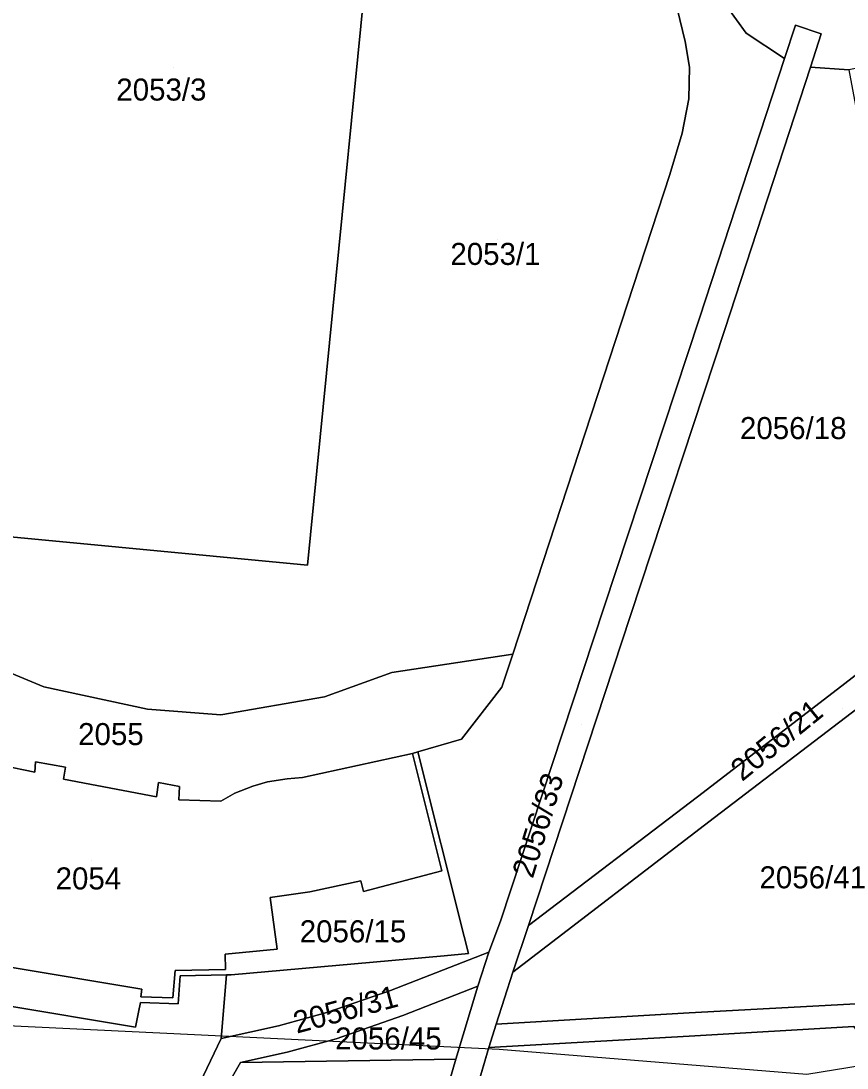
# Model space of a CAD drawing. Extents: x -263423 to -261326, y -1240067 to -1237864.
# Drawn here: x -262391.2 to -262316.2, y -1239343.6 to -1239248.6 of the extents above; entities that cross this region are included whole.
import ezdxf

# ---------------------------------------------------------------- set-up
doc = ezdxf.new("R2010")
doc.units = 0
for name, color, linetype in [('body_kn', 7, 'Continuous'), ('kladpar_druhypozemkov', 7, 'Continuous'), ('kladpar_hranice', 7, 'Continuous'), ('kladpar_parcelnecisla', 7, 'Continuous'), ('kladpar_plochy', 7, 'Continuous'), ('tarchy_linie', 7, 'Continuous')]:
    doc.layers.add(name, color=color, linetype=linetype)

msp = doc.modelspace()

# ---------------------------------------------------------------- linework, layer by layer
at = {"layer": 'body_kn'}
for p, q in [((-262325.38, -1239249.68), (-262325.38, -1239249.68)), ((-262320.92, -1239248.96), (-262320.92, -1239248.96)), ((-262318.57, -1239249.73), (-262318.57, -1239249.73)), ((-262330.92, -1239250.42), (-262330.92, -1239250.42)), ((-262321.91, -1239251.97), (-262321.91, -1239251.97)), ((-262330.53, -1239252.77), (-262330.53, -1239252.77)), ((-262319.56, -1239252.77), (-262319.56, -1239252.77)), ((-262330.57, -1239255.63), (-262330.57, -1239255.63)), ((-262331.19, -1239258.75), (-262331.19, -1239258.75)), ((-262332.3, -1239262.51), (-262332.3, -1239262.51)), ((-262329.63, -1239275.55), (-262329.63, -1239275.55)), ((-262327.33, -1239276.57), (-262327.33, -1239276.57)), ((-262390.84, -1239295.5), (-262390.84, -1239295.5)), ((-262365.17, -1239297.96), (-262365.17, -1239297.96)), ((-262338.27, -1239301.76), (-262338.27, -1239301.76)), ((-262335.87, -1239302.53), (-262335.87, -1239302.53)), ((-262346.55, -1239306.04), (-262346.55, -1239306.04)), ((-262357.51, -1239307.7), (-262357.51, -1239307.7)), ((-262389.08, -1239309), (-262389.08, -1239309)), ((-262347.54, -1239309.04), (-262347.54, -1239309.04)), ((-262317.11, -1239309.23), (-262317.11, -1239309.23)), ((-262363.64, -1239309.91), (-262363.64, -1239309.91)), ((-262379.68, -1239311.03), (-262379.68, -1239311.03)), ((-262373.02, -1239311.56), (-262373.02, -1239311.56)), ((-262373.02, -1239311.56), (-262373.02, -1239311.56)), ((-262351.19, -1239313.77), (-262351.19, -1239313.77)), ((-262355.66, -1239315.05), (-262355.66, -1239315.05)), ((-262355.18, -1239314.91), (-262355.18, -1239314.91)), ((-262355.18, -1239314.91), (-262355.18, -1239314.91)), ((-262389.86, -1239315.81), (-262389.86, -1239315.81)), ((-262387.13, -1239316.3), (-262387.13, -1239316.3)), ((-262389.91, -1239316.76), (-262389.91, -1239316.76)), ((-262365.63, -1239317.23), (-262365.63, -1239317.23)), ((-262387.31, -1239317.38), (-262387.31, -1239317.38)), ((-262378.69, -1239317.7), (-262378.69, -1239317.7)), ((-262376.78, -1239318.07), (-262376.78, -1239318.07)), ((-262370.12, -1239318.03), (-262370.12, -1239318.03)), ((-262368.79, -1239317.64), (-262368.79, -1239317.64)), ((-262367.02, -1239317.37), (-262367.02, -1239317.37)), ((-262378.87, -1239318.98), (-262378.87, -1239318.98)), ((-262378.87, -1239318.98), (-262378.87, -1239318.98)), ((-262371.77, -1239318.67), (-262371.77, -1239318.67)), ((-262329.79, -1239319), (-262329.79, -1239319)), ((-262376.84, -1239319.28), (-262376.84, -1239319.28)), ((-262373.03, -1239319.38), (-262373.03, -1239319.38)), ((-262328.27, -1239320.88), (-262328.27, -1239320.88)), ((-262352.98, -1239325.7), (-262352.98, -1239325.7)), ((-262360.33, -1239326.61), (-262360.33, -1239326.61)), ((-262364.97, -1239327.63), (-262364.97, -1239327.63)), ((-262360.1, -1239327.59), (-262360.1, -1239327.59)), ((-262368.57, -1239328.12), (-262368.57, -1239328.12)), ((-262347.68, -1239330.29), (-262347.68, -1239330.29)), ((-262347.68, -1239330.29), (-262347.68, -1239330.29)), ((-262345.14, -1239330.67), (-262345.14, -1239330.67)), ((-262350.97, -1239331.66), (-262350.97, -1239331.66)), ((-262372.63, -1239333.29), (-262372.63, -1239333.29)), ((-262367.94, -1239332.81), (-262367.94, -1239332.81)), ((-262352.79, -1239333.43), (-262352.79, -1239333.43)), ((-262350.57, -1239333.23), (-262350.57, -1239333.23)), ((-262348.72, -1239333.08), (-262348.72, -1239333.08)), ((-262348.72, -1239333.08), (-262348.72, -1239333.08)), ((-262377.19, -1239334.76), (-262377.19, -1239334.76)), ((-262376.73, -1239335.25), (-262376.73, -1239335.25)), ((-262372.6, -1239334.66), (-262372.6, -1239334.66)), ((-262372.51, -1239335.16), (-262372.51, -1239335.16)), ((-262372.09, -1239335.15), (-262372.09, -1239335.15)), ((-262346.55, -1239334.9), (-262346.55, -1239334.9)), ((-262349.71, -1239336.17), (-262349.71, -1239336.17)), ((-262380.29, -1239337.15), (-262380.29, -1239337.15)), ((-262380.2, -1239336.45), (-262380.2, -1239336.45)), ((-262377.38, -1239337.25), (-262377.38, -1239337.25)), ((-262357.64, -1239336.57), (-262357.64, -1239336.57)), ((-262380.31, -1239337.65), (-262380.31, -1239337.65)), ((-262376.92, -1239337.77), (-262376.92, -1239337.77)), ((-262380.5, -1239338.55), (-262380.5, -1239338.55)), ((-262363.41, -1239338.57), (-262363.41, -1239338.57)), ((-262356.52, -1239338.83), (-262356.52, -1239338.83)), ((-262330.56, -1239338.6), (-262330.56, -1239338.6)), ((-262380.78, -1239339.9), (-262380.78, -1239339.9)), ((-262367.79, -1239339.77), (-262367.79, -1239339.77)), ((-262348.07, -1239339.64), (-262348.07, -1239339.64)), ((-262373.01, -1239340.92), (-262373.01, -1239340.92)), ((-262373.01, -1239340.92), (-262373.01, -1239340.92)), ((-262362.56, -1239340.95), (-262362.56, -1239340.95)), ((-262330.54, -1239340.73), (-262330.54, -1239340.73)), ((-262348.74, -1239341.74), (-262348.74, -1239341.74)), ((-262347.8, -1239341.9), (-262347.8, -1239341.9)), ((-262367.01, -1239342.16), (-262367.01, -1239342.16)), ((-262367.01, -1239342.16), (-262367.01, -1239342.16)), ((-262351.71, -1239342.8), (-262351.71, -1239342.8)), ((-262371.24, -1239343.1), (-262371.24, -1239343.1))]:
    msp.add_line(p, q, dxfattribs=at)
at = {"layer": 'kladpar_druhypozemkov'}
for p, q in [((-262377.29, -1239252.75), (-262377.29, -1239252.75)), ((-262347.9, -1239268.42), (-262347.9, -1239268.42)), ((-262320.82, -1239284.66), (-262320.82, -1239284.66)), ((-262316.66, -1239310.98), (-262316.66, -1239310.98)), ((-262340.31, -1239312.41), (-262340.31, -1239312.41)), ((-262382.72, -1239313.02), (-262382.72, -1239313.02)), ((-262384.74, -1239324.8), (-262384.74, -1239324.8)), ((-262319.82, -1239324.96), (-262319.82, -1239324.96)), ((-262361.17, -1239330.09), (-262361.17, -1239330.09)), ((-262353.9, -1239340.29), (-262353.9, -1239340.29)), ((-262368.72, -1239342.3), (-262368.72, -1239342.3))]:
    msp.add_line(p, q, dxfattribs=at)
at = {"layer": 'kladpar_hranice'}
for points in [[(-262357.78, -1239223.01), (-262365.17, -1239297.96), (-262390.84, -1239295.5), (-262407.35, -1239293.96), (-262404.97, -1239269.83), (-262397.51, -1239270.56), (-262392.51, -1239219.6), (-262357.78, -1239223.01)], [(-262408.99, -1239295.72), (-262407.35, -1239293.96), (-262390.84, -1239295.5), (-262365.17, -1239297.96), (-262357.78, -1239223.01), (-262340.09, -1239224.75), (-262331.64, -1239247.44), (-262330.92, -1239250.42), (-262330.53, -1239252.77), (-262330.57, -1239255.63), (-262331.19, -1239258.75), (-262332.3, -1239262.51), (-262346.55, -1239306.04), (-262357.51, -1239307.7), (-262363.64, -1239309.91), (-262373.02, -1239311.56), (-262379.68, -1239311.03), (-262389.08, -1239309), (-262392, -1239307.81), (-262394.55, -1239306.3), (-262408.99, -1239295.72)], [(-262307.12, -1239234.1), (-262306.12, -1239235.83), (-262305.11, -1239240.1), (-262305.66, -1239244.58), (-262307.69, -1239248.51), (-262309.94, -1239246.27), (-262311.7, -1239248.1), (-262309.5, -1239250.28), (-262311.54, -1239251.67), (-262313.66, -1239252.53), (-262316.07, -1239253), (-262319.56, -1239252.77), (-262318.57, -1239249.73), (-262320.92, -1239248.96), (-262321.91, -1239251.97), (-262325.38, -1239249.68), (-262328.02, -1239246.01)], [(-262328.02, -1239246.01), (-262325.38, -1239249.68), (-262321.91, -1239251.97), (-262329.63, -1239275.55), (-262338.27, -1239301.76), (-262347.68, -1239330.29), (-262348.72, -1239333.08), (-262357.64, -1239336.57), (-262363.41, -1239338.57), (-262367.79, -1239339.77), (-262373.01, -1239340.92), (-262372.51, -1239335.16), (-262372.09, -1239335.15), (-262352.79, -1239333.43), (-262350.57, -1239333.23), (-262350.97, -1239331.66), (-262355.18, -1239314.91), (-262351.19, -1239313.77), (-262347.54, -1239309.04), (-262346.55, -1239306.04), (-262332.3, -1239262.51), (-262331.19, -1239258.75), (-262330.57, -1239255.63), (-262330.53, -1239252.77), (-262330.92, -1239250.42), (-262331.64, -1239247.44)], [(-262347.68, -1239330.29), (-262338.27, -1239301.76), (-262329.63, -1239275.55), (-262321.91, -1239251.97), (-262320.92, -1239248.96), (-262318.57, -1239249.73), (-262319.56, -1239252.77), (-262327.33, -1239276.57), (-262335.87, -1239302.53), (-262345.14, -1239330.67), (-262346.55, -1239334.9), (-262348.07, -1239339.64), (-262348.74, -1239341.74), (-262357.92, -1239373.21)], [(-262308.77, -1239291.99), (-262312.33, -1239294.25), (-262314.53, -1239297.96), (-262314.78, -1239302.26), (-262313.1, -1239306.12), (-262317.11, -1239309.23), (-262329.79, -1239319), (-262345.14, -1239330.67), (-262335.87, -1239302.53), (-262327.33, -1239276.57), (-262319.56, -1239252.77), (-262316.07, -1239253), (-262308.77, -1239291.99)], [(-262296.95, -1239299.48), (-262286.76, -1239297.59), (-262275.51, -1239296.17), (-262264.2, -1239295.45), (-262261.93, -1239297.83), (-262276.56, -1239298.78), (-262291.08, -1239300.87), (-262297.03, -1239302.28), (-262304.41, -1239304.31), (-262311.26, -1239307.88), (-262328.27, -1239320.88), (-262346.55, -1239334.9), (-262345.14, -1239330.67), (-262329.79, -1239319), (-262317.11, -1239309.23), (-262313.1, -1239306.12), (-262305.34, -1239302.04), (-262296.95, -1239299.48)], [(-262373.02, -1239311.56), (-262363.64, -1239309.91), (-262357.51, -1239307.7), (-262346.55, -1239306.04), (-262347.54, -1239309.04), (-262351.19, -1239313.77), (-262355.18, -1239314.91), (-262355.66, -1239315.05), (-262365.63, -1239317.23), (-262367.02, -1239317.37), (-262368.79, -1239317.64), (-262370.12, -1239318.03), (-262371.77, -1239318.67), (-262373.03, -1239319.38), (-262376.84, -1239319.28), (-262376.78, -1239318.07), (-262378.69, -1239317.7), (-262378.87, -1239318.98), (-262387.31, -1239317.38), (-262387.13, -1239316.3), (-262389.86, -1239315.81), (-262389.91, -1239316.76), (-262392.84, -1239316.14)], [(-262392, -1239307.81), (-262389.08, -1239309), (-262379.68, -1239311.03), (-262373.02, -1239311.56)], [(-262306.52, -1239309.56), (-262304.29, -1239337.19), (-262315.99, -1239337.81), (-262330.56, -1239338.6), (-262348.07, -1239339.64), (-262346.55, -1239334.9), (-262328.27, -1239320.88), (-262311.26, -1239307.88), (-262309.02, -1239309.07), (-262306.52, -1239309.56)], [(-262366.18, -1239401.59), (-262365.35, -1239398.81), (-262336.83, -1239390.26), (-262320.19, -1239384.34), (-262303.91, -1239377.48), (-262304.56, -1239372.98), (-262303.86, -1239368.5), (-262301.89, -1239364.41), (-262298.79, -1239361.08), (-262307.45, -1239350.28), (-262315.62, -1239339.85), (-262330.54, -1239340.73), (-262348.74, -1239341.74), (-262348.07, -1239339.64), (-262330.56, -1239338.6), (-262315.99, -1239337.81), (-262304.29, -1239337.19), (-262306.52, -1239309.56), (-262303.92, -1239309.44), (-262301.8, -1239337), (-262268.74, -1239335.06), (-262238.39, -1239333.3)], [(-262355.18, -1239314.91), (-262350.97, -1239331.66), (-262350.57, -1239333.23), (-262352.79, -1239333.43), (-262372.09, -1239335.15), (-262372.51, -1239335.16), (-262376.73, -1239335.25), (-262376.92, -1239337.77), (-262380.31, -1239337.65), (-262380.5, -1239338.55), (-262380.78, -1239339.9), (-262392.72, -1239337.9)], [(-262392.14, -1239334.45), (-262380.2, -1239336.45), (-262380.29, -1239337.15), (-262377.38, -1239337.25), (-262377.19, -1239334.76), (-262372.6, -1239334.66), (-262372.63, -1239333.29), (-262367.94, -1239332.81), (-262368.57, -1239328.12), (-262364.97, -1239327.63), (-262360.33, -1239326.61), (-262360.1, -1239327.59), (-262352.98, -1239325.7), (-262355.66, -1239315.05), (-262355.18, -1239314.91)], [(-262378.87, -1239318.98), (-262378.69, -1239317.7), (-262376.78, -1239318.07), (-262376.84, -1239319.28), (-262373.03, -1239319.38), (-262371.77, -1239318.67), (-262370.12, -1239318.03), (-262368.79, -1239317.64), (-262367.02, -1239317.37), (-262365.63, -1239317.23), (-262355.66, -1239315.05), (-262352.98, -1239325.7), (-262360.1, -1239327.59), (-262360.33, -1239326.61), (-262364.97, -1239327.63), (-262368.57, -1239328.12), (-262367.94, -1239332.81), (-262372.63, -1239333.29), (-262372.6, -1239334.66), (-262377.19, -1239334.76), (-262377.38, -1239337.25), (-262380.29, -1239337.15), (-262380.2, -1239336.45), (-262392.14, -1239334.45)], [(-262392.84, -1239316.14), (-262389.91, -1239316.76), (-262389.86, -1239315.81), (-262387.13, -1239316.3), (-262387.31, -1239317.38), (-262378.87, -1239318.98)], [(-262360.36, -1239372.61), (-262351.71, -1239342.8), (-262349.71, -1239336.17), (-262348.72, -1239333.08), (-262347.68, -1239330.29)], [(-262394.96, -1239348.17), (-262390.86, -1239350.34), (-262386.29, -1239351.07), (-262381.96, -1239350.35), (-262378.09, -1239348.24), (-262374.95, -1239344.99), (-262373.01, -1239340.92), (-262367.79, -1239339.77), (-262363.41, -1239338.57), (-262357.64, -1239336.57), (-262348.72, -1239333.08)], [(-262348.72, -1239333.08), (-262349.71, -1239336.17), (-262356.52, -1239338.83), (-262362.56, -1239340.95), (-262367.01, -1239342.16), (-262371.24, -1239343.1), (-262373.76, -1239347.51), (-262377.66, -1239350.97), (-262382.34, -1239352.93), (-262387.21, -1239353.44), (-262392.24, -1239352.4)], [(-262392.72, -1239337.9), (-262380.78, -1239339.9), (-262380.5, -1239338.55), (-262380.31, -1239337.65), (-262376.92, -1239337.77), (-262376.73, -1239335.25), (-262372.51, -1239335.16), (-262373.01, -1239340.92)], [(-262367.01, -1239342.16), (-262362.56, -1239340.95), (-262356.52, -1239338.83), (-262349.71, -1239336.17), (-262351.71, -1239342.8), (-262371.24, -1239343.1), (-262367.01, -1239342.16)], [(-262357.92, -1239373.21), (-262348.74, -1239341.74), (-262330.54, -1239340.73), (-262315.62, -1239339.85), (-262307.45, -1239350.28), (-262298.79, -1239361.08), (-262301.89, -1239364.41), (-262303.86, -1239368.5), (-262304.56, -1239372.98), (-262303.91, -1239377.48), (-262320.19, -1239384.34), (-262336.83, -1239390.26), (-262365.35, -1239398.81)], [(-262373.01, -1239340.92), (-262374.95, -1239344.99), (-262378.09, -1239348.24), (-262381.96, -1239350.35), (-262386.29, -1239351.07), (-262390.86, -1239350.34), (-262394.96, -1239348.17)], [(-262380.57, -1239401.22), (-262388.95, -1239389.85), (-262396.21, -1239379.42), (-262403.05, -1239368.71), (-262408.41, -1239358.83), (-262413.39, -1239348.75), (-262415.28, -1239344.13), (-262401.76, -1239343.6), (-262400, -1239346.23), (-262396.7, -1239349.84), (-262392.24, -1239352.4), (-262387.21, -1239353.44), (-262382.34, -1239352.93), (-262377.66, -1239350.97), (-262373.76, -1239347.51), (-262371.24, -1239343.1), (-262351.71, -1239342.8), (-262360.36, -1239372.61), (-262368.35, -1239399.72), (-262380.57, -1239401.22)]]:
    msp.add_lwpolyline(points, dxfattribs=at)
at = {"layer": 'kladpar_plochy'}
for p, q in [((-262325.38, -1239249.68), (-262328.02, -1239246.01)), ((-262321.91, -1239251.97), (-262325.38, -1239249.68)), ((-262320.92, -1239248.96), (-262321.91, -1239251.97)), ((-262318.57, -1239249.73), (-262320.92, -1239248.96)), ((-262319.56, -1239252.77), (-262318.57, -1239249.73)), ((-262316.07, -1239253), (-262319.56, -1239252.77)), ((-262330.56, -1239338.6), (-262315.99, -1239337.81)), ((-262348.07, -1239339.64), (-262330.56, -1239338.6)), ((-262348.74, -1239341.74), (-262348.07, -1239339.64)), ((-262315.62, -1239339.85), (-262330.54, -1239340.73)), ((-262330.54, -1239340.73), (-262315.62, -1239339.85)), ((-262330.54, -1239340.73), (-262348.74, -1239341.74)), ((-262348.74, -1239341.74), (-262330.54, -1239340.73)), ((-262357.92, -1239373.21), (-262348.74, -1239341.74))]:
    msp.add_line(p, q, dxfattribs=at)
for points in [[(-262357.78, -1239223.01), (-262365.17, -1239297.96), (-262390.84, -1239295.5), (-262407.35, -1239293.96), (-262404.97, -1239269.83), (-262397.51, -1239270.56), (-262392.51, -1239219.6)], [(-262408.99, -1239295.72), (-262407.35, -1239293.96), (-262390.84, -1239295.5), (-262365.17, -1239297.96), (-262357.78, -1239223.01), (-262340.09, -1239224.75), (-262331.64, -1239247.44), (-262330.92, -1239250.42), (-262330.53, -1239252.77), (-262330.57, -1239255.63), (-262331.19, -1239258.75), (-262332.3, -1239262.51), (-262346.55, -1239306.04), (-262357.51, -1239307.7), (-262363.64, -1239309.91), (-262373.02, -1239311.56), (-262379.68, -1239311.03), (-262389.08, -1239309), (-262392, -1239307.81), (-262394.55, -1239306.3)], [(-262308.77, -1239291.99), (-262312.33, -1239294.25), (-262314.53, -1239297.96), (-262314.78, -1239302.26), (-262313.1, -1239306.12), (-262317.11, -1239309.23), (-262329.79, -1239319), (-262345.14, -1239330.67), (-262335.87, -1239302.53), (-262327.33, -1239276.57), (-262319.56, -1239252.77), (-262316.07, -1239253)], [(-262296.95, -1239299.48), (-262286.76, -1239297.59), (-262275.51, -1239296.17), (-262264.2, -1239295.45), (-262261.93, -1239297.83), (-262276.56, -1239298.78), (-262291.08, -1239300.87), (-262297.03, -1239302.28), (-262304.41, -1239304.31), (-262311.26, -1239307.88), (-262328.27, -1239320.88), (-262346.55, -1239334.9), (-262345.14, -1239330.67), (-262329.79, -1239319), (-262317.11, -1239309.23), (-262313.1, -1239306.12), (-262305.34, -1239302.04)], [(-262306.52, -1239309.56), (-262304.29, -1239337.19), (-262315.99, -1239337.81), (-262330.56, -1239338.6), (-262348.07, -1239339.64), (-262346.55, -1239334.9), (-262328.27, -1239320.88), (-262311.26, -1239307.88), (-262309.02, -1239309.07)], [(-262367.01, -1239342.16), (-262362.56, -1239340.95), (-262356.52, -1239338.83), (-262349.71, -1239336.17), (-262351.71, -1239342.8), (-262371.24, -1239343.1)], [(-262380.57, -1239401.22), (-262388.95, -1239389.85), (-262396.21, -1239379.42), (-262403.05, -1239368.71), (-262408.41, -1239358.83), (-262413.39, -1239348.75), (-262415.28, -1239344.13), (-262401.76, -1239343.6), (-262400, -1239346.23), (-262396.7, -1239349.84), (-262392.24, -1239352.4), (-262387.21, -1239353.44), (-262382.34, -1239352.93), (-262377.66, -1239350.97), (-262373.76, -1239347.51), (-262371.24, -1239343.1), (-262351.71, -1239342.8), (-262360.36, -1239372.61), (-262368.35, -1239399.72)]]:
    msp.add_lwpolyline(points, close=True, dxfattribs=at)
for points in [[(-262328.02, -1239246.01), (-262325.38, -1239249.68), (-262321.91, -1239251.97), (-262329.63, -1239275.55), (-262338.27, -1239301.76), (-262347.68, -1239330.29), (-262348.72, -1239333.08), (-262357.64, -1239336.57), (-262363.41, -1239338.57), (-262367.79, -1239339.77), (-262373.01, -1239340.92), (-262372.51, -1239335.16), (-262372.09, -1239335.15), (-262352.79, -1239333.43), (-262350.57, -1239333.23), (-262350.97, -1239331.66), (-262355.18, -1239314.91), (-262351.19, -1239313.77), (-262347.54, -1239309.04), (-262346.55, -1239306.04), (-262332.3, -1239262.51), (-262331.19, -1239258.75), (-262330.57, -1239255.63), (-262330.53, -1239252.77), (-262330.92, -1239250.42), (-262331.64, -1239247.44)], [(-262360.36, -1239372.61), (-262351.71, -1239342.8), (-262349.71, -1239336.17), (-262348.72, -1239333.08), (-262347.68, -1239330.29), (-262338.27, -1239301.76), (-262329.63, -1239275.55), (-262321.91, -1239251.97), (-262320.92, -1239248.96), (-262318.57, -1239249.73), (-262319.56, -1239252.77), (-262327.33, -1239276.57), (-262335.87, -1239302.53), (-262345.14, -1239330.67), (-262346.55, -1239334.9), (-262348.07, -1239339.64), (-262348.74, -1239341.74), (-262357.92, -1239373.21)], [(-262392, -1239307.81), (-262389.08, -1239309), (-262379.68, -1239311.03), (-262373.02, -1239311.56), (-262363.64, -1239309.91), (-262357.51, -1239307.7), (-262346.55, -1239306.04), (-262347.54, -1239309.04), (-262351.19, -1239313.77), (-262355.18, -1239314.91), (-262355.66, -1239315.05), (-262365.63, -1239317.23), (-262367.02, -1239317.37), (-262368.79, -1239317.64), (-262370.12, -1239318.03), (-262371.77, -1239318.67), (-262373.03, -1239319.38), (-262376.84, -1239319.28), (-262376.78, -1239318.07), (-262378.69, -1239317.7), (-262378.87, -1239318.98), (-262387.31, -1239317.38), (-262387.13, -1239316.3), (-262389.86, -1239315.81), (-262389.91, -1239316.76), (-262392.84, -1239316.14)], [(-262392.84, -1239316.14), (-262389.91, -1239316.76), (-262389.86, -1239315.81), (-262387.13, -1239316.3), (-262387.31, -1239317.38), (-262378.87, -1239318.98), (-262378.69, -1239317.7), (-262376.78, -1239318.07), (-262376.84, -1239319.28), (-262373.03, -1239319.38), (-262371.77, -1239318.67), (-262370.12, -1239318.03), (-262368.79, -1239317.64), (-262367.02, -1239317.37), (-262365.63, -1239317.23), (-262355.66, -1239315.05), (-262352.98, -1239325.7), (-262360.1, -1239327.59), (-262360.33, -1239326.61), (-262364.97, -1239327.63), (-262368.57, -1239328.12), (-262367.94, -1239332.81), (-262372.63, -1239333.29), (-262372.6, -1239334.66), (-262377.19, -1239334.76), (-262377.38, -1239337.25), (-262380.29, -1239337.15), (-262380.2, -1239336.45), (-262392.14, -1239334.45)], [(-262392.14, -1239334.45), (-262380.2, -1239336.45), (-262380.29, -1239337.15), (-262377.38, -1239337.25), (-262377.19, -1239334.76), (-262372.6, -1239334.66), (-262372.63, -1239333.29), (-262367.94, -1239332.81), (-262368.57, -1239328.12), (-262364.97, -1239327.63), (-262360.33, -1239326.61), (-262360.1, -1239327.59), (-262352.98, -1239325.7), (-262355.66, -1239315.05), (-262355.18, -1239314.91), (-262350.97, -1239331.66), (-262350.57, -1239333.23), (-262352.79, -1239333.43), (-262372.09, -1239335.15), (-262372.51, -1239335.16), (-262376.73, -1239335.25), (-262376.92, -1239337.77), (-262380.31, -1239337.65), (-262380.5, -1239338.55), (-262380.78, -1239339.9), (-262392.72, -1239337.9)], [(-262394.96, -1239348.17), (-262390.86, -1239350.34), (-262386.29, -1239351.07), (-262381.96, -1239350.35), (-262378.09, -1239348.24), (-262374.95, -1239344.99), (-262373.01, -1239340.92), (-262367.79, -1239339.77), (-262363.41, -1239338.57), (-262357.64, -1239336.57), (-262348.72, -1239333.08), (-262349.71, -1239336.17), (-262356.52, -1239338.83), (-262362.56, -1239340.95), (-262367.01, -1239342.16), (-262371.24, -1239343.1), (-262373.76, -1239347.51), (-262377.66, -1239350.97), (-262382.34, -1239352.93), (-262387.21, -1239353.44), (-262392.24, -1239352.4)], [(-262392.72, -1239337.9), (-262380.78, -1239339.9), (-262380.5, -1239338.55), (-262380.31, -1239337.65), (-262376.92, -1239337.77), (-262376.73, -1239335.25), (-262372.51, -1239335.16), (-262373.01, -1239340.92), (-262374.95, -1239344.99), (-262378.09, -1239348.24), (-262381.96, -1239350.35), (-262386.29, -1239351.07), (-262390.86, -1239350.34), (-262394.96, -1239348.17)]]:
    msp.add_lwpolyline(points, dxfattribs=at)
at = {"layer": 'tarchy_linie'}
msp.add_lwpolyline([(-262401.55, -1239333.58), (-262395.56, -1239339.61), (-262347.8, -1239341.9), (-262319.88, -1239344.16), (-262276.2, -1239337.07), (-262224.63, -1239332.93)], dxfattribs=at)

# ---------------------------------------------------------------- texts
at = {"layer": 'kladpar_parcelnecisla'}
for s, p in [('2053/3', (-262382.518, -1239255.79)), ('2053/1', (-262352.216, -1239270.71)), ('2056/18', (-262325.948, -1239286.52)), ('2055', (-262385.978, -1239314.3)), ('2054', (-262388.023, -1239327.4)), ('2056/41', (-262324.175, -1239327.3)), ('2056/15', (-262365.88, -1239332.2)), ('2056/45', (-262362.669, -1239341.93))]:
    msp.add_text(s, height=2, dxfattribs=at).set_placement(p)
for s, rotation, p in [('2056/21', 39, (-262325.754, -1239317.656)), ('2056/33', 73, (-262344.739, -1239326.477)), ('2056/31', 15, (-262366.15, -1239340.496))]:
    msp.add_text(s, height=2, rotation=rotation, dxfattribs=at).set_placement(p)

doc.saveas('drawing.dxf')
